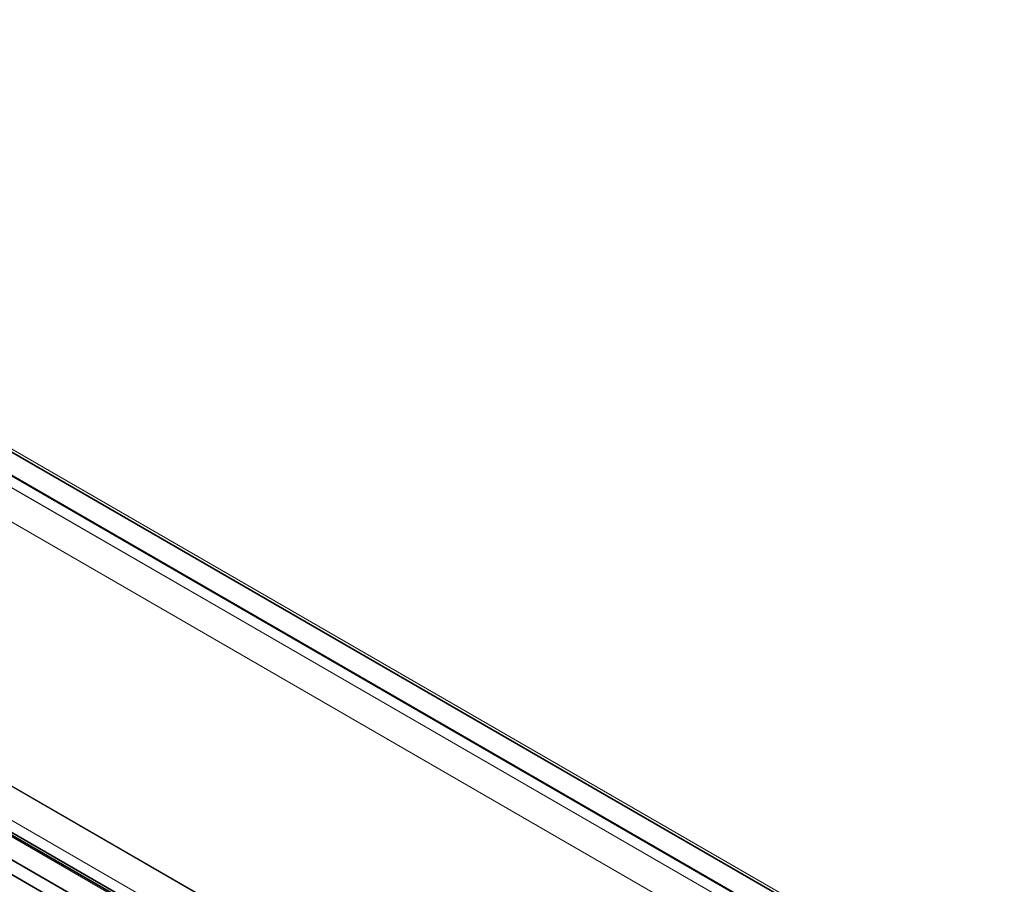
# Model space of a CAD drawing. Header units: millimetres. Extents: x 4 to 1188, y 1 to 840.
# Tile 297 of 299: x 1040 to 1083, y 333 to 371. Entities that reach past the tile are written whole.
import ezdxf

# ---------------------------------------------------------------- set-up
doc = ezdxf.new("R2010")
doc.units = ezdxf.units.MM
doc.layers.add('1', color=7, linetype='Continuous')

msp = doc.modelspace()

# ---------------------------------------------------------------- linework, layer by layer
at = {"layer": '1', "color": 154, "linetype": 'Continuous', "lineweight": 35}
for p, q in [((1136.1397, 296.4879), (1006.2846, 371.4598)), ((1135.3467, 295.8931), (1005.1178, 371.0807)), ((1121.6591, 287.9322), (991.4303, 363.1199)), ((991.4808, 363.2074), (1121.7097, 288.0197)), ((990.5413, 362.5396), (1120.6995, 287.3928)), ((990.2585, 362.0497), (1120.4167, 286.9029))]:
    msp.add_line(p, q, dxfattribs=at)
at = {"layer": '1', "color": 154, "linetype": 'Continuous', "lineweight": 13}
for p, q in [((1136.3397, 296.5078), (1006.4846, 371.4796)), ((1134.7911, 294.1726), (1002.1379, 370.76)), ((1135.3824, 295.8966), (1005.1536, 371.0843)), ((1135.2608, 295.9806), (1005.4057, 370.9524)), ((1004.9663, 370.6433), (1134.5891, 295.8056)), ((1004.9663, 370.6317), (1134.5891, 295.7939)), ((1124.6896, 288.3405), (992.0364, 364.9279)), ((1124.6896, 288.3288), (992.0364, 364.9162)), ((992.2384, 363.2949), (1121.8612, 288.4571)), ((991.6222, 362.9304), (1121.3763, 288.0168))]:
    msp.add_line(p, q, dxfattribs=at)

doc.saveas('drawing.dxf')
